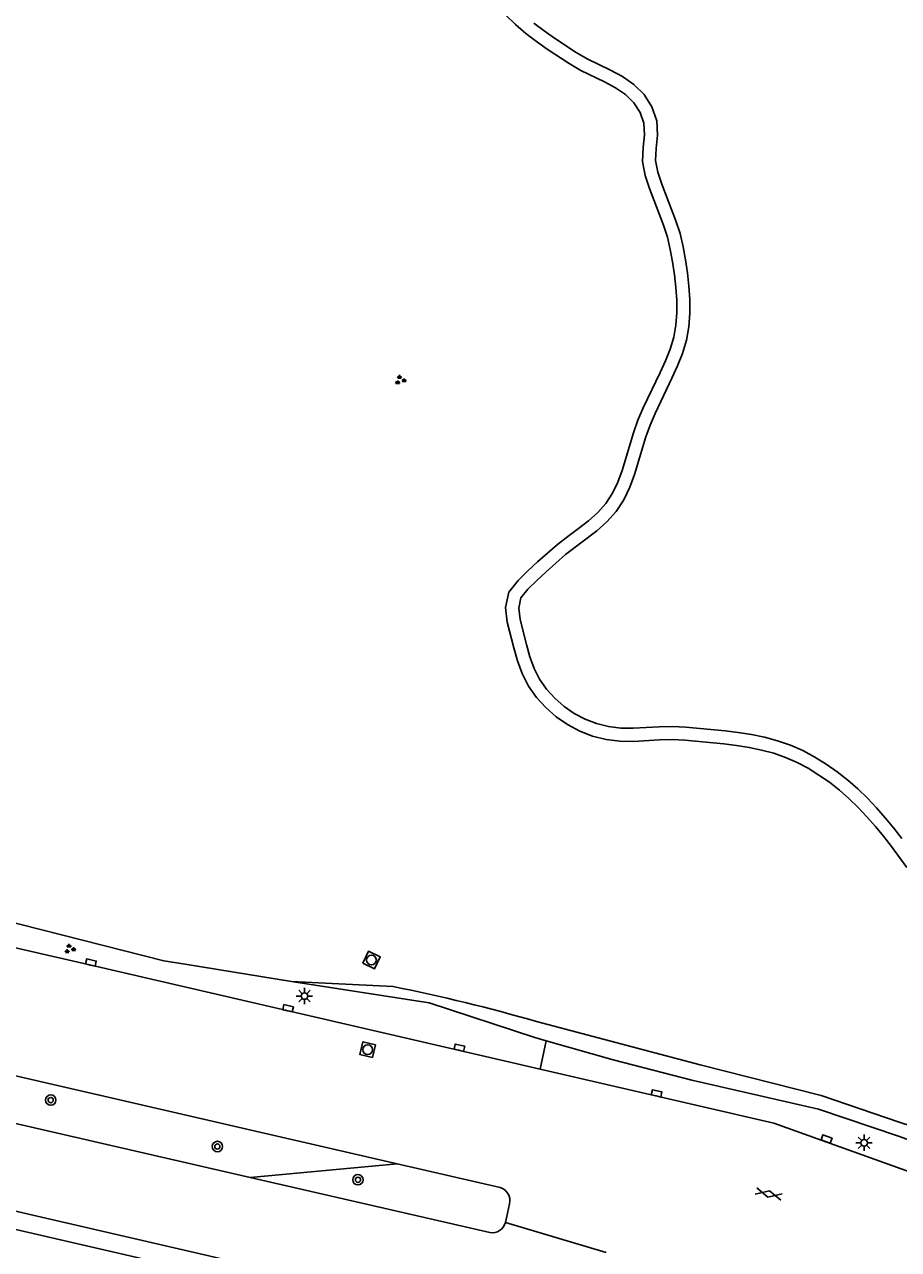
# Model space of a CAD drawing. Extents: x 128999 to 131010, y 395498 to 399007.
# Drawn here: x 129499.4 to 129566.3, y 396978.2 to 397072 of the extents above; entities that cross this region are included whole.
import ezdxf

# ---------------------------------------------------------------- set-up
doc = ezdxf.new("R2010")
doc.units = 0
for name, color, linetype in [('gg-knt-BGT kruinlijn', 7, 'Continuous'), ('gg-knt-bovenkant onderkant talud', 7, 'Continuous'), ('gg-knt-onverhard', 7, 'Continuous'), ('gg-knt-verharding', 7, 'Continuous'), ('gt-grn-groengrens', 7, 'Continuous'), ('gt-grn-weggrens', 7, 'Continuous'), ('gt-symb-boom', 7, 'Continuous'), ('gt-symb-gesloten verharding', 7, 'Continuous'), ('gt-symb-groenvak', 7, 'Continuous'), ('gt-symb-kolk', 7, 'Continuous'), ('gt-symb-lichtmast', 7, 'Continuous'), ('gt-symb-rioolschacht', 7, 'Continuous')]:
    doc.layers.add(name, color=color, linetype=linetype)

# ---------------------------------------------------------------- blocks, each defined once
blk = doc.blocks.new('gt0-GRVAK')
at = {"layer": 'gt-symb-groenvak'}
for p, q in [((-0.11, 0.189), (-0.228, 0.24)), ((-0.182, 0.153), (0.088, 0.153)), ((-0.091, 0.211), (-0.156, 0.322)), ((-0.047, 0.214), (-0.047, 0.393)), ((-0.004, 0.211), (0.061, 0.322)), ((0.015, 0.189), (0.133, 0.24)), ((0.262, -0.052), (0.197, 0.059)), ((0.305, -0.049), (0.305, 0.13)), ((0.349, -0.052), (0.414, 0.059)), ((-0.245, -0.228), (-0.363, -0.177)), ((-0.318, -0.264), (-0.047, -0.264)), ((-0.226, -0.206), (-0.291, -0.095)), ((-0.183, -0.203), (-0.183, -0.024)), ((-0.139, -0.206), (-0.074, -0.095)), ((-0.12, -0.228), (-0.002, -0.177)), ((0.243, -0.074), (0.125, -0.023)), ((0.17, -0.11), (0.441, -0.11)), ((0.368, -0.074), (0.486, -0.023))]:
    blk.add_line(p, q, dxfattribs=at)
blk = doc.blocks.new('gt0-KOLK')
at = {"layer": 'gt-symb-kolk'}
blk.add_lwpolyline([(0, 0), (0.375, 0), (0.375, 0.4), (-0.375, 0.4), (-0.375, 0), (0, 0)], dxfattribs=at)
blk = doc.blocks.new('gt0-LMAST')
at = {"layer": 'gt-symb-lichtmast'}
for p, q in [((-0.182, 0.173), (-0.447, 0.438)), ((-0.005, 0.246), (-0.005, 0.621)), ((0.172, 0.173), (0.437, 0.438)), ((-0.255, -0.004), (-0.63, -0.004)), ((-0.182, -0.181), (-0.447, -0.446)), ((-0.005, -0.254), (-0.005, -0.629)), ((0.437, -0.446), (0.172, -0.181)), ((0.245, -0.004), (0.62, -0.004))]:
    blk.add_line(p, q, dxfattribs=at)
blk.add_circle((-0.005, -0.004), 0.25, dxfattribs=at)
blk = doc.blocks.new('gt0-RS')
at = {"layer": 'gt-symb-rioolschacht'}
blk.add_lwpolyline([(-0.5, -0.5), (0.5, -0.5), (0.5, 0.5), (-0.5, 0.5)], close=True, dxfattribs=at)
blk.add_circle((0, 0), 0.375, dxfattribs=at)
blk = doc.blocks.new('gt0-BOOM')
at = {"layer": 'gt-symb-boom'}
for radius in [0.4, 0.2]:
    blk.add_circle((0, 0), radius, dxfattribs=at)
blk = doc.blocks.new('gt0-GESVH1')
at = {"layer": 'gt-symb-gesloten verharding'}
for p, q in [((-0.992, -0.261), (0.008, 0.239)), ((0.008, -0.261), (-0.992, 0.239)), ((0.008, 0.239), (1.008, -0.261)), ((1.008, 0.239), (0.008, -0.261))]:
    blk.add_line(p, q, dxfattribs=at)

msp = doc.modelspace()

# ---------------------------------------------------------------- linework, layer by layer
at = {"layer": 'gg-knt-BGT kruinlijn'}
for points in [[(129539.339, 396994.159), (129538.478, 396994.402), (129530.372, 396997.063), (129519.817, 396998.712)], [(129575.112, 396983.662), (129566.315, 396986.864), (129560.198, 396988.916), (129550.481, 396991.145), (129544.464, 396992.715), (129539.339, 396994.159)]]:
    msp.add_lwpolyline(points, dxfattribs=at)
at = {"layer": 'gg-knt-bovenkant onderkant talud'}
for p, q in [((129511.83, 397000), (129519.817, 396998.712)), ((129519.817, 396998.712), (129527.608, 396998.31))]:
    msp.add_line(p, q, dxfattribs=at)
for points in [[(129429.56, 397019.462), (129447.502, 397014.99), (129465.163, 397011.126), (129477.857, 397008.127), (129492.847, 397004.643), (129510.063, 397000.285), (129511.83, 397000)], [(129538.582, 396995.639), (129551.13, 396992.318), (129560.391, 396989.972), (129566.373, 396987.928), (129573.377, 396985.658), (129577.889, 396984.396), (129583.94, 396983.021), (129586.616, 396982.584), (129583.716, 396982.348)]]:
    msp.add_lwpolyline(points, dxfattribs=at)
msp.add_arc((129502.444, 396871.042), 129.732, 73.82571, 78.81542, dxfattribs=at)
at = {"layer": 'gg-knt-onverhard'}
for points in [[(129536.24, 397072.7), (129536.985, 397071.98), (129537.769, 397071.314), (129538.583, 397070.694), (129539.416, 397070.111), (129541.104, 397068.999), (129541.992, 397068.476), (129543.802, 397067.597), (129544.65, 397067.142), (129545.418, 397066.621), (129546.056, 397065.989), (129546.533, 397065.24), (129546.824, 397064.423), (129546.863, 397063.537), (129546.756, 397062.565), (129546.71, 397061.488), (129546.926, 397060.421), (129547.244, 397059.43), (129548.327, 397056.632), (129548.623, 397055.713), (129548.837, 397054.772), (129549.007, 397053.804), (129549.157, 397052.83), (129549.271, 397051.858), (129549.337, 397050.888), (129549.341, 397049.925), (129549.267, 397048.972), (129549.101, 397048.042), (129548.826, 397047.135), (129548.463, 397046.237), (129548.059, 397045.338), (129546.77, 397042.625), (129546.361, 397041.687), (129546.011, 397040.719), (129545.159, 397037.846), (129544.825, 397036.944), (129544.415, 397036.094), (129543.905, 397035.316), (129543.284, 397034.618), (129542.572, 397033.984), (129541.799, 397033.386), (129540.994, 397032.79), (129540.19, 397032.161), (129538.672, 397030.829), (129537.922, 397030.145), (129537.185, 397029.411), (129536.47, 397028.513), (129536.229, 397027.337), (129536.359, 397026.233), (129536.859, 397024.253), (129537.136, 397023.267), (129537.493, 397022.282), (129537.972, 397021.33), (129538.586, 397020.453), (129539.306, 397019.675), (129540.097, 397018.979), (129540.966, 397018.374), (129541.904, 397017.877), (129542.895, 397017.5), (129543.922, 397017.243), (129544.971, 397017.107), (129546.015, 397017.091), (129548.026, 397017.206), (129548.995, 397017.233), (129549.962, 397017.177), (129552.933, 397016.893), (129553.912, 397016.775), (129554.88, 397016.625), (129555.833, 397016.429), (129556.768, 397016.179), (129557.678, 397015.865), (129558.558, 397015.482), (129559.407, 397015.027), (129560.231, 397014.515), (129561.026, 397013.956), (129561.79, 397013.353), (129562.523, 397012.71), (129563.225, 397012.031), (129563.899, 397011.32), (129564.547, 397010.582), (129565.172, 397009.821), (129565.779, 397009.04), (129566.954, 397007.44)], [(129538.396, 397072.093), (129539.173, 397071.502), (129539.979, 397070.937), (129541.631, 397069.849), (129542.467, 397069.357), (129544.255, 397068.489), (129545.169, 397067.998), (129546.056, 397067.397), (129546.839, 397066.621), (129547.437, 397065.683), (129547.817, 397064.617), (129547.865, 397063.504), (129547.754, 397062.488), (129547.714, 397061.567), (129547.895, 397060.674), (129548.188, 397059.761), (129549.27, 397056.963), (129549.588, 397055.978), (129549.817, 397054.969), (129549.994, 397053.967), (129550.148, 397052.964), (129550.267, 397051.95), (129550.337, 397050.924), (129550.341, 397049.888), (129550.26, 397048.846), (129550.075, 397047.808), (129549.769, 397046.801), (129549.383, 397045.845), (129548.967, 397044.919), (129547.681, 397042.213), (129547.291, 397041.317), (129546.961, 397040.405), (129546.107, 397037.526), (129545.746, 397036.552), (129545.287, 397035.601), (129544.701, 397034.706), (129543.993, 397033.91), (129543.211, 397033.214), (129540.828, 397031.391), (129539.339, 397030.085), (129538.612, 397029.421), (129537.932, 397028.743), (129537.401, 397028.077), (129537.241, 397027.294), (129537.345, 397026.412), (129537.824, 397024.513), (129538.089, 397023.574), (129538.413, 397022.679), (129538.833, 397021.844), (129539.366, 397021.082), (129540.005, 397020.392), (129540.715, 397019.767), (129541.487, 397019.229), (129542.317, 397018.79), (129543.195, 397018.456), (129544.108, 397018.227), (129545.043, 397018.106), (129545.998, 397018.092), (129547.98, 397018.205), (129549.01, 397018.234), (129550.04, 397018.174), (129553.042, 397017.887), (129554.049, 397017.766), (129555.057, 397017.609), (129556.063, 397017.403), (129557.06, 397017.136), (129558.041, 397016.798), (129558.995, 397016.383), (129559.908, 397015.893), (129560.783, 397015.35), (129561.624, 397014.758), (129562.43, 397014.122), (129563.201, 397013.446), (129563.936, 397012.735), (129564.638, 397011.994), (129565.309, 397011.229), (129565.953, 397010.445), (129566.574, 397009.646)]]:
    msp.add_lwpolyline(points, dxfattribs=at)
at = {"layer": 'gg-knt-verharding'}
for p, q in [((129516.672, 396983.692), (129415.169, 397007.026)), ((129527.912, 396984.747), (129435.356, 397006.059)), ((129534.405, 396972.886), (129398.86, 397004.083)), ((129535.814, 396982.927), (129527.912, 396984.747)), ((129516.672, 396983.692), (129535.01, 396979.477)), ((129536.217, 396980.251), (129536.534, 396981.673))]:
    msp.add_line(p, q, dxfattribs=at)
for points in [[(129415.401, 397020.382), (129504.254, 397000), (129538.871, 396991.995)], [(129534.08, 396971.544), (129489.636, 396981.793), (129398.561, 397002.689)], [(129538.871, 396991.995), (129556.761, 396987.858), (129576.982, 396980.603), (129578.375, 396980.16), (129579.887, 396979.735), (129581.798, 396979.267), (129581.779, 396979.049), (129584.646, 396978.332), (129585.979, 396978.195), (129649.437, 396963.537), (129708.486, 396949.778)]]:
    msp.add_lwpolyline(points, dxfattribs=at)
for centre, radius, start, end in [((129535.49, 396981.907), 1.07, 347.34193, 72.38374), ((129535.211, 396980.492), 1.035, 258.83012, 346.51068)]:
    msp.add_arc(centre, radius, start, end, dxfattribs=at)
at = {"layer": 'gt-grn-groengrens'}
for p, q in [((129539.339, 396994.159), (129538.871, 396991.995)), ((129527.912, 396984.747), (129516.672, 396983.692))]:
    msp.add_line(p, q, dxfattribs=at)
at = {"layer": 'gt-grn-weggrens'}
msp.add_line((129543.923, 396977.96), (129536.217, 396980.251), dxfattribs=at)

# ---------------------------------------------------------------- block references
at = {"layer": 'gt-symb-boom'}
for p in [(129501.386, 396989.619), (129514.152, 396986.064), (129524.919, 396983.518)]:
    msp.add_blockref('gt0-BOOM', p, dxfattribs=at)
at = {"layer": 'gt-symb-gesloten verharding', "rotation": -12.938810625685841}
msp.add_blockref('gt0-GESVH1', (129556.372, 396982.44), dxfattribs=at)
at = {"layer": 'gt-symb-groenvak'}
for p in [(129528.144, 397044.759), (129502.834, 397001.195)]:
    msp.add_blockref('gt0-GRVAK', p, dxfattribs=at)
at = {"layer": 'gt-symb-kolk'}
for p, rotation in [((129504.421, 396999.962), -13.063337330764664), ((129519.526, 396996.454), -13.063337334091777), ((129532.649, 396993.432), -13.007504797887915), ((129547.751, 396989.934), -12.88297947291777), ((129560.739, 396986.452), -19.811811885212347)]:
    msp.add_blockref('gt0-KOLK', p, dxfattribs=dict(at, rotation=rotation))
at = {"layer": 'gt-symb-lichtmast'}
for p in [(129520.827, 396997.592), (129563.69, 396986.353)]:
    msp.add_blockref('gt0-LMAST', p, dxfattribs=at)
at = {"layer": 'gt-symb-rioolschacht'}
for p, rotation in [((129525.954, 397000.346), -25.796026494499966), ((129525.662, 396993.482), 75.75525752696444)]:
    msp.add_blockref('gt0-RS', p, dxfattribs=dict(at, rotation=rotation))

doc.saveas('drawing.dxf')
